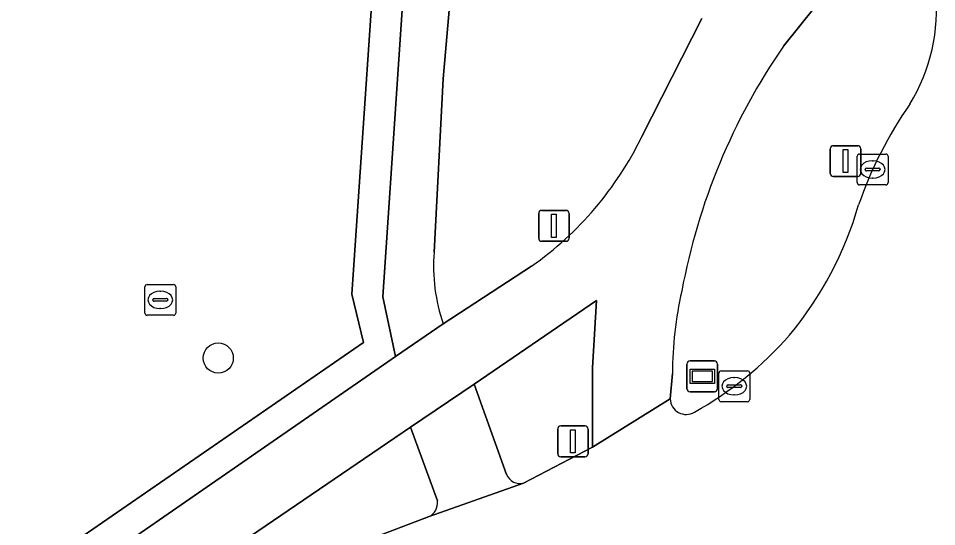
# Model space of a CAD drawing. Extents: x 158793 to 159888, y 384317 to 385256.
# Drawn here: x 159300.61 to 159330.4, y 384535.96 to 384552.45 of the extents above; entities that cross this region are included whole.
import ezdxf

# ---------------------------------------------------------------- set-up
doc = ezdxf.new("R2010")
doc.units = 0
for name, color, linetype in [('IMGEO_Berm_groen', 7, 'Continuous'), ('IMGEO_Boom', 7, 'Continuous'), ('IMGEO_Fietspad_gesloten', 7, 'Continuous'), ('IMGEO_Groenvoorziening', 7, 'Continuous'), ('IMGEO_Kolk', 7, 'Continuous'), ('IMGEO_Lichtmast', 7, 'Continuous'), ('IMGEO_Rijbaan_lokaal_gesloten', 7, 'Continuous'), ('IMGEO_Rioolput', 7, 'Continuous'), ('IMGEO_Straatnaambord', 7, 'Continuous'), ('IMGEO_Verkeersbordpaal', 7, 'Continuous'), ('IMGEO_Verkeerseiland_groen', 7, 'Continuous'), ('IMGEO_Voetpad_gesloten', 7, 'Continuous'), ('IMGEO_Voetpad_open', 7, 'Continuous')]:
    doc.layers.add(name, color=color, linetype=linetype)

msp = doc.modelspace()

# ---------------------------------------------------------------- linework, layer by layer
at = {"layer": 'IMGEO_Berm_groen'}
for points in [[(159329.038, 384556.012), (159326.981, 384553.488), (159325.431, 384551.547)], [(159321.83, 384540.929), (159321.758, 384540.106)]]:
    msp.add_lwpolyline(points, dxfattribs=at)
for centre, radius, start, end in [((159324.483, 384552.752), 5.919, 328.5515, 5.7188), ((159342.496, 384539.808), 20.713, 145.4752, 169.4531), ((159340.43, 384542.058), 13.289, 145.0829, 160.9043), ((159316.657, 384549.642), 11.673, 320.2305, 343.8991), ((159333.967, 384540.904), 12.137, 167.1697, 179.8815), ((159316.942, 384549.743), 11.521, 299.0985, 318.938), ((159322.275, 384540.118), 0.517, 181.2928, 301.4047)]:
    msp.add_arc(centre, radius, start, end, dxfattribs=at)
at = {"layer": 'IMGEO_Boom'}
msp.add_circle((159307.097, 384541.43), 0.489, dxfattribs=at)
at = {"layer": 'IMGEO_Fietspad_gesloten'}
for points in [[(159325.431, 384551.547), (159326.981, 384553.488)], [(159322.786, 384552.449), (159320.836, 384548.612)], [(159317.264, 384544.413), (159314.398, 384542.536), (159312.848, 384541.477), (159312.602, 384541.309), (159303.757, 384535.183), (159303.313, 384534.856), (159304.461, 384533.157), (159304.679, 384533.298), (159313.329, 384539.186), (159315.399, 384540.58), (159319.372, 384543.296), (159319.235, 384541.113), (159319.234, 384538.537), (159321.758, 384540.106), (159321.83, 384540.929)]]:
    msp.add_lwpolyline(points, dxfattribs=at)
for centre, radius, start, end in [((159342.496, 384539.808), 20.713, 145.4752, 169.4531), ((159310.971, 384553.385), 10.959, 305.0448, 334.181), ((159333.967, 384540.904), 12.137, 167.1697, 179.8815)]:
    msp.add_arc(centre, radius, start, end, dxfattribs=at)
at = {"layer": 'IMGEO_Groenvoorziening'}
for points in [[(159311.436, 384543.505), (159311.813, 384541.934), (159302.72, 384535.661), (159297.442, 384531.774), (159293.442, 384529.011), (159290.444, 384527.181), (159287.269, 384525.243), (159285.343, 384524.129), (159283.111, 384522.865), (159281.338, 384521.882), (159276.571, 384519.282), (159275.153, 384518.498), (159274.314, 384519.978), (159265.287, 384533.543), (159308.412, 384562.373), (159311.177, 384564.219)], [(159311.177, 384564.219), (159308.412, 384562.373), (159265.287, 384533.543), (159274.314, 384519.978), (159275.841, 384520.81), (159276.571, 384519.282), (159281.338, 384521.882), (159283.111, 384522.865), (159285.343, 384524.129), (159287.269, 384525.243), (159290.444, 384527.181), (159293.442, 384529.011), (159297.442, 384531.774), (159302.72, 384535.661), (159311.813, 384541.934)], [(159287.774, 384524.38), (159293.963, 384528.157), (159298.035, 384530.969), (159303.313, 384534.856), (159303.757, 384535.183), (159312.602, 384541.309), (159312.848, 384541.477), (159312.432, 384543.418), (159313.41, 384557.874)], [(159312.412, 384557.941), (159311.436, 384543.505)], [(159311.813, 384541.934), (159311.436, 384543.505), (159312.412, 384557.941)], [(159314.96, 384556.936), (159314.396, 384550.492), (159314.098, 384544.864)], [(159320.836, 384548.612), (159322.786, 384552.449)], [(159314.398, 384542.536), (159317.264, 384544.413)]]:
    msp.add_lwpolyline(points, dxfattribs=at)
for centre, radius, start, end in [((159310.971, 384553.385), 10.959, 305.0448, 334.181), ((159319.795, 384544.415), 5.714, 175.4913, 199.1947)]:
    msp.add_arc(centre, radius, start, end, dxfattribs=at)
at = {"layer": 'IMGEO_Kolk'}
for p, q in [((159327.827, 384547.122), (159327.827, 384547.974)), ((159327.902, 384548.048), (159328.754, 384548.048)), ((159328.828, 384547.974), (159328.828, 384547.122)), ((159328.315, 384547.828), (159328.34, 384547.828)), ((159328.086, 384547.542), (159328.086, 384547.554)), ((159328.524, 384547.505), (159328.126, 384547.505)), ((159328.129, 384547.591), (159328.527, 384547.591)), ((159328.57, 384547.554), (159328.57, 384547.542)), ((159328.338, 384547.268), (159328.313, 384547.268)), ((159328.754, 384547.048), (159327.902, 384547.048)), ((159323.339, 384540.089), (159323.339, 384540.941)), ((159323.414, 384541.015), (159324.266, 384541.015)), ((159324.34, 384540.941), (159324.34, 384540.089)), ((159323.641, 384540.558), (159324.039, 384540.558)), ((159323.827, 384540.795), (159323.852, 384540.795)), ((159323.598, 384540.509), (159323.598, 384540.521)), ((159324.036, 384540.472), (159323.638, 384540.472)), ((159323.85, 384540.235), (159323.825, 384540.235)), ((159324.082, 384540.521), (159324.082, 384540.509)), ((159324.266, 384540.015), (159323.414, 384540.015))]:
    msp.add_line(p, q, dxfattribs=at)
for points in [[(159327.827, 384547.122), (159327.827, 384547.974)], [(159327.902, 384548.048), (159328.754, 384548.048)], [(159328.828, 384547.974), (159328.828, 384547.122)], [(159328.754, 384547.048), (159327.902, 384547.048)], [(159323.339, 384540.089), (159323.339, 384540.941)], [(159323.414, 384541.015), (159324.266, 384541.015)], [(159324.34, 384540.941), (159324.34, 384540.089)], [(159324.266, 384540.015), (159323.414, 384540.015)]]:
    msp.add_lwpolyline(points, dxfattribs=at)
for centre, radius, start, end in [((159327.904, 384547.972), 0.0765, 91.552, 178.448), ((159327.904, 384547.972), 0.0765, 91.552, 178.448), ((159328.752, 384547.972), 0.0765, 1.552, 88.448), ((159328.752, 384547.972), 0.0765, 1.552, 88.448), ((159328.126, 384547.551), 0.0403, 85.8775, 175.7526), ((159328.123, 384547.541), 0.0366, 178.938, 274.7102), ((159328.527, 384547.548), 0.043, 264.8664, 352.4533), ((159328.531, 384547.553), 0.0386, 1.7309, 96.639), ((159327.904, 384547.124), 0.0765, 181.552, 268.448), ((159327.904, 384547.124), 0.0765, 181.552, 268.448), ((159328.752, 384547.124), 0.0765, 271.552, 358.448), ((159328.752, 384547.124), 0.0765, 271.552, 358.448), ((159323.416, 384540.939), 0.0765, 91.552, 178.448), ((159323.416, 384540.939), 0.0765, 91.552, 178.448), ((159324.264, 384540.939), 0.0765, 1.552, 88.448), ((159324.264, 384540.939), 0.0765, 1.552, 88.448), ((159323.638, 384540.518), 0.0403, 85.8775, 175.7526), ((159324.043, 384540.52), 0.0386, 1.7309, 96.639), ((159323.635, 384540.508), 0.0366, 178.938, 274.7102), ((159324.039, 384540.515), 0.043, 264.8664, 352.4533), ((159323.416, 384540.091), 0.0765, 181.552, 268.448), ((159323.416, 384540.091), 0.0765, 181.552, 268.448), ((159324.264, 384540.091), 0.0765, 271.552, 358.448), ((159324.264, 384540.091), 0.0765, 271.552, 358.448)]:
    msp.add_arc(centre, radius, start, end, dxfattribs=at)
for centre, major_axis, ratio, start_param, end_param in [((159328.314, 384547.548), (-0.387, 0.002), 0.722429, 4.712389, 7.853982), ((159328.339, 384547.548), (-0.39, 0.002), 0.717154, 1.570796, 4.712389), ((159323.826, 384540.515), (-0.387, 0.002), 0.722429, 4.712389, 7.853982), ((159323.851, 384540.515), (-0.39, 0.002), 0.717154, 1.570796, 4.712389)]:
    msp.add_ellipse(centre, major_axis=major_axis, ratio=ratio, start_param=start_param, end_param=end_param, dxfattribs=at)
at = {"layer": 'IMGEO_Lichtmast'}
for p, q in [((159327.051, 384548.319), (159327.841, 384548.319)), ((159327.841, 384548.319), (159327.051, 384548.319)), ((159326.951, 384547.419), (159326.951, 384548.219)), ((159326.951, 384548.219), (159326.951, 384547.419)), ((159327.941, 384548.219), (159327.941, 384547.419)), ((159327.941, 384547.419), (159327.941, 384548.219)), ((159327.841, 384547.319), (159327.051, 384547.319)), ((159327.051, 384547.319), (159327.841, 384547.319))]:
    msp.add_line(p, q, dxfattribs=at)
msp.add_lwpolyline([(159327.371, 384548.194), (159327.521, 384548.194), (159327.521, 384547.444), (159327.371, 384547.444), (159327.371, 384548.194)], dxfattribs=at)
for centre, start, end in [((159327.051, 384548.219), 90, 180), ((159327.051, 384548.219), 90, 180), ((159327.841, 384548.219), 0, 90), ((159327.841, 384548.219), 360, 90), ((159327.051, 384547.419), 180, 270), ((159327.051, 384547.419), 180, 270), ((159327.841, 384547.419), 270, 0), ((159327.841, 384547.419), 270, 0)]:
    msp.add_arc(centre, 0.1, start, end, dxfattribs=at)
at = {"layer": 'IMGEO_Rijbaan_lokaal_gesloten'}
msp.add_lwpolyline([(159321.758, 384540.106), (159319.234, 384538.537), (159317.001, 384537.372), (159313.935, 384536.285), (159311.079, 384535.203)], dxfattribs=at)
for centre, radius, start, end in [((159324.483, 384552.752), 5.919, 328.5515, 5.7188), ((159340.43, 384542.058), 13.289, 145.0829, 160.9043), ((159316.657, 384549.642), 11.673, 320.2305, 343.8991), ((159316.942, 384549.743), 11.521, 299.0985, 318.938), ((159322.275, 384540.118), 0.517, 181.2928, 301.4047)]:
    msp.add_arc(centre, radius, start, end, dxfattribs=at)
at = {"layer": 'IMGEO_Rioolput'}
for p, q in [((159304.793, 384543.816), (159305.645, 384543.816)), ((159304.718, 384542.89), (159304.718, 384543.742)), ((159305.206, 384543.596), (159305.231, 384543.596)), ((159305.719, 384543.742), (159305.719, 384542.89)), ((159304.977, 384543.31), (159304.977, 384543.322)), ((159305.415, 384543.273), (159305.017, 384543.273)), ((159305.02, 384543.359), (159305.418, 384543.359)), ((159305.461, 384543.322), (159305.461, 384543.31)), ((159305.229, 384543.036), (159305.204, 384543.036)), ((159305.645, 384542.816), (159304.793, 384542.816))]:
    msp.add_line(p, q, dxfattribs=at)
for points in [[(159304.793, 384543.816), (159305.645, 384543.816)], [(159304.718, 384542.89), (159304.718, 384543.742)], [(159305.719, 384543.742), (159305.719, 384542.89)], [(159305.645, 384542.816), (159304.793, 384542.816)]]:
    msp.add_lwpolyline(points, dxfattribs=at)
for centre, radius, start, end in [((159304.795, 384543.74), 0.0765, 91.552, 178.448), ((159304.795, 384543.74), 0.0765, 91.552, 178.448), ((159305.643, 384543.74), 0.0765, 1.552, 88.448), ((159305.643, 384543.74), 0.0765, 1.552, 88.448), ((159305.017, 384543.319), 0.0403, 85.8775, 175.7526), ((159305.014, 384543.309), 0.0366, 178.938, 274.7102), ((159305.418, 384543.316), 0.043, 264.8664, 352.4533), ((159305.422, 384543.321), 0.0386, 1.7309, 96.639), ((159304.795, 384542.892), 0.0765, 181.552, 268.448), ((159304.795, 384542.892), 0.0765, 181.552, 268.448), ((159305.643, 384542.892), 0.0765, 271.552, 358.448), ((159305.643, 384542.892), 0.0765, 271.552, 358.448)]:
    msp.add_arc(centre, radius, start, end, dxfattribs=at)
for centre, major_axis, ratio, start_param, end_param in [((159305.205, 384543.316), (-0.387, 0.002), 0.722429, 4.712389, 7.853982), ((159305.23, 384543.316), (-0.39, 0.002), 0.717154, 1.570796, 4.712389)]:
    msp.add_ellipse(centre, major_axis=major_axis, ratio=ratio, start_param=start_param, end_param=end_param, dxfattribs=at)
at = {"layer": 'IMGEO_Straatnaambord'}
for p, q in [((159322.303, 384540.436), (159322.303, 384541.236)), ((159322.303, 384541.236), (159322.303, 384540.436)), ((159322.403, 384541.336), (159323.193, 384541.336)), ((159323.193, 384541.336), (159322.403, 384541.336)), ((159323.293, 384541.236), (159323.293, 384540.436)), ((159323.293, 384540.436), (159323.293, 384541.236)), ((159323.193, 384540.336), (159322.403, 384540.336)), ((159322.403, 384540.336), (159323.193, 384540.336))]:
    msp.add_line(p, q, dxfattribs=at)
for points in [[(159322.404, 384541.068), (159323.192, 384541.068), (159323.192, 384540.604), (159322.404, 384540.604), (159322.404, 384541.068)], [(159322.469, 384541.003), (159322.469, 384540.669), (159323.127, 384540.669), (159323.127, 384541.003), (159322.469, 384541.003)]]:
    msp.add_lwpolyline(points, dxfattribs=at)
for centre, start, end in [((159322.403, 384541.236), 90, 180), ((159322.403, 384541.236), 90, 180), ((159323.193, 384541.236), 0, 90), ((159323.193, 384541.236), 360, 90), ((159322.403, 384540.436), 180, 270), ((159322.403, 384540.436), 180, 270), ((159323.193, 384540.436), 270, 0), ((159323.193, 384540.436), 270, 0)]:
    msp.add_arc(centre, 0.1, start, end, dxfattribs=at)
at = {"layer": 'IMGEO_Verkeersbordpaal'}
for p, q in [((159317.593, 384546.219), (159318.383, 384546.219)), ((159318.383, 384546.219), (159317.593, 384546.219)), ((159317.493, 384545.319), (159317.493, 384546.119)), ((159317.493, 384546.119), (159317.493, 384545.319)), ((159318.483, 384546.119), (159318.483, 384545.319)), ((159318.483, 384545.319), (159318.483, 384546.119)), ((159318.383, 384545.219), (159317.593, 384545.219)), ((159317.593, 384545.219), (159318.383, 384545.219)), ((159318.11, 384538.326), (159318.11, 384539.126)), ((159318.11, 384539.126), (159318.11, 384538.326)), ((159318.21, 384539.226), (159319, 384539.226)), ((159319, 384539.226), (159318.21, 384539.226)), ((159319.1, 384539.126), (159319.1, 384538.326)), ((159319.1, 384538.326), (159319.1, 384539.126)), ((159319, 384538.226), (159318.21, 384538.226)), ((159318.21, 384538.226), (159319, 384538.226))]:
    msp.add_line(p, q, dxfattribs=at)
for points in [[(159317.913, 384546.094), (159318.063, 384546.094), (159318.063, 384545.344), (159317.913, 384545.344), (159317.913, 384546.094)], [(159318.53, 384539.101), (159318.68, 384539.101), (159318.68, 384538.351), (159318.53, 384538.351), (159318.53, 384539.101)]]:
    msp.add_lwpolyline(points, dxfattribs=at)
for centre, start, end in [((159317.593, 384546.119), 90, 180), ((159317.593, 384546.119), 90, 180), ((159318.383, 384546.119), 0, 90), ((159318.383, 384546.119), 360, 90), ((159317.593, 384545.319), 180, 270), ((159317.593, 384545.319), 180, 270), ((159318.383, 384545.319), 270, 0), ((159318.383, 384545.319), 270, 0), ((159318.21, 384539.126), 90, 180), ((159318.21, 384539.126), 90, 180), ((159319, 384539.126), 0, 90), ((159319, 384539.126), 360, 90), ((159318.21, 384538.326), 180, 270), ((159318.21, 384538.326), 180, 270), ((159319, 384538.326), 270, 0), ((159319, 384538.326), 270, 0)]:
    msp.add_arc(centre, 0.1, start, end, dxfattribs=at)
at = {"layer": 'IMGEO_Verkeerseiland_groen'}
for points in [[(159319.235, 384541.113), (159319.372, 384543.296), (159315.399, 384540.58), (159316.45, 384537.652)], [(159317.001, 384537.372), (159319.234, 384538.537), (159319.235, 384541.113)], [(159314.211, 384536.793), (159313.329, 384539.186), (159304.679, 384533.298)], [(159311.079, 384535.203), (159313.935, 384536.285)]]:
    msp.add_lwpolyline(points, dxfattribs=at)
for centre, radius, start, end in [((159316.886, 384537.829), 0.471, 202.0403, 284.0833), ((159313.704, 384536.739), 0.509, 296.917, 6.0519)]:
    msp.add_arc(centre, radius, start, end, dxfattribs=at)
at = {"layer": 'IMGEO_Voetpad_gesloten'}
for points in [[(159313.41, 384557.874), (159312.432, 384543.418), (159312.848, 384541.477)], [(159314.098, 384544.864), (159314.396, 384550.492), (159314.96, 384556.936)], [(159312.848, 384541.477), (159314.398, 384542.536)]]:
    msp.add_lwpolyline(points, dxfattribs=at)
msp.add_arc((159319.795, 384544.415), 5.714, 175.4913, 199.1947, dxfattribs=at)
at = {"layer": 'IMGEO_Voetpad_open'}
for points in [[(159315.399, 384540.58), (159313.329, 384539.186), (159314.211, 384536.793)], [(159316.45, 384537.652), (159315.399, 384540.58)], [(159313.935, 384536.285), (159317.001, 384537.372)]]:
    msp.add_lwpolyline(points, dxfattribs=at)
for centre, radius, start, end in [((159316.886, 384537.829), 0.471, 202.0403, 284.0833), ((159313.704, 384536.739), 0.509, 296.917, 6.0519)]:
    msp.add_arc(centre, radius, start, end, dxfattribs=at)

doc.saveas('drawing.dxf')
